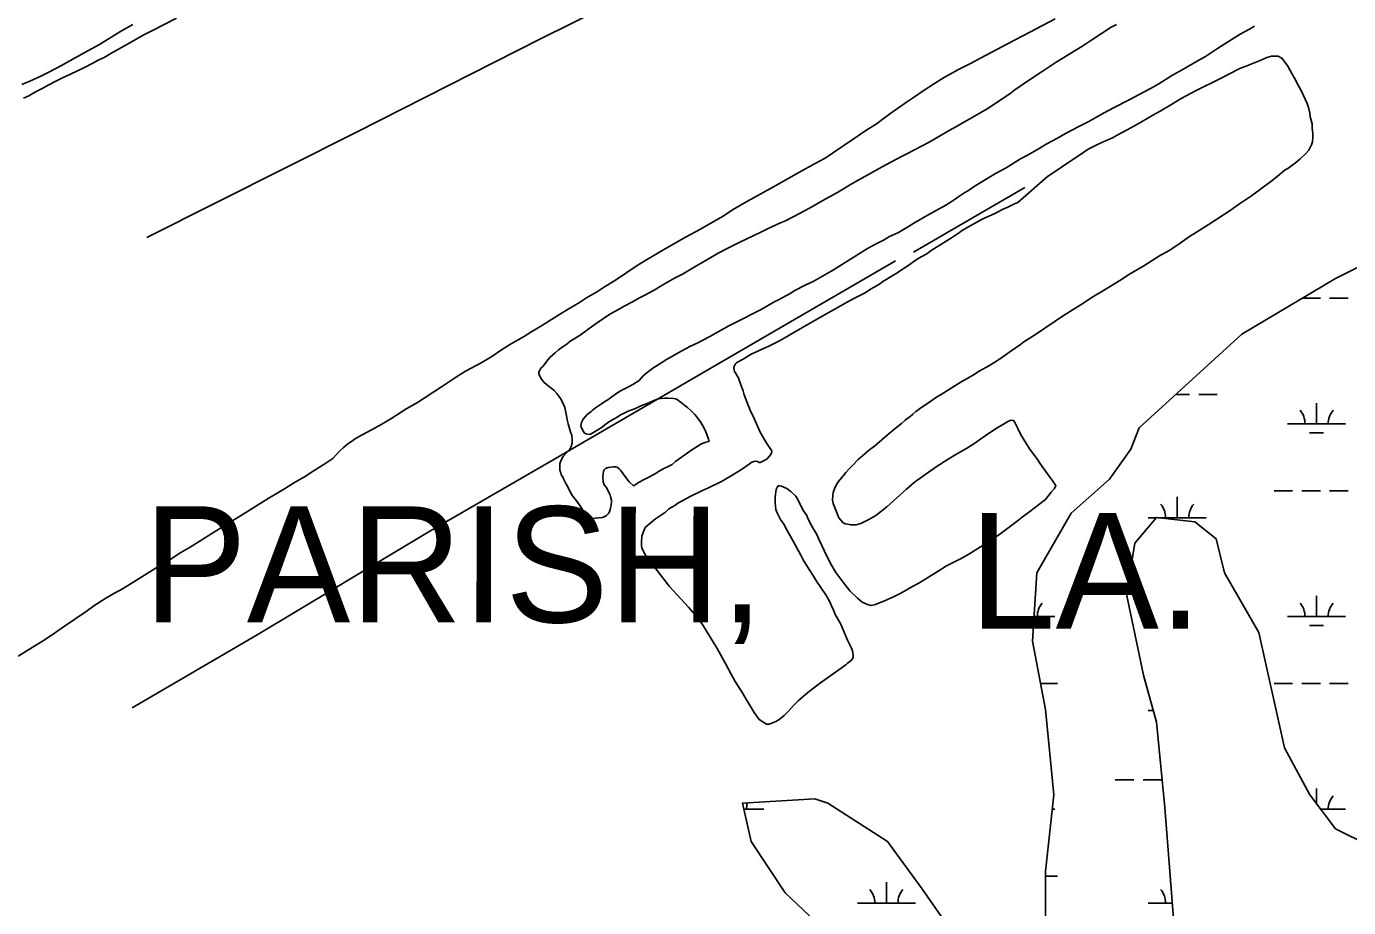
# Model space of a CAD drawing. Extents: x 3535183 to 3573198, y 534952 to 560562.
# Drawn here: x 3541801 to 3544082, y 549926 to 551447 of the extents above; entities that cross this region are included whole.
import ezdxf

# ---------------------------------------------------------------- set-up
doc = ezdxf.new("R2010")
doc.units = 0
for name, color, linetype in [('V-SITE-VEGE', 7, 'Continuous'), ('V-TOPO-GNAM-IDEN', 7, 'Continuous'), ('V-TOPO-SHOR', 7, 'Continuous'), ('V-WETL-SWMP', 7, 'Continuous')]:
    doc.layers.add(name, color=color, linetype=linetype)

msp = doc.modelspace()

# ---------------------------------------------------------------- linework, layer by layer
at = {"layer": 'V-SITE-VEGE'}
for points in [[(3542059.9, 551461.3), (3542018.6, 551440.4), (3542002, 551432.3), (3541979, 551419.1), (3541964.7, 551410.7), (3541945.4, 551399.9), (3541934.8, 551393.5), (3541924.8, 551388.8), (3541915.1, 551384), (3541900.8, 551376.3), (3541875.8, 551364.5), (3541865.5, 551359.7), (3541850.5, 551352), (3541840.5, 551347.2), (3541826.6, 551339.5), (3541817.6, 551334.7), (3541804.9, 551327.7), (3541795.9, 551323.3)], [(3542046.9, 550525.8), (3542067.5, 550539.3), (3542083.5, 550548.4), (3542125.1, 550575), (3542170.3, 550602.6), (3542218.2, 550632.6), (3542245.9, 550649.1), (3542263.5, 550659.9), (3542280.5, 550669.7), (3542295.8, 550679.4), (3542317.7, 550693.3), (3542329.7, 550701.7), (3542341.3, 550714.1), (3542347.6, 550719.8), (3542355.6, 550726.9), (3542363.2, 550731.9), (3542366.9, 550734.9), (3542378.9, 550742), (3542390.9, 550748.1), (3542414.2, 550760.6), (3542431.1, 550771), (3542457.4, 550787.9), (3542475.4, 550798.3), (3542517, 550824.9), (3542541.3, 550841.1), (3542558.6, 550852.2), (3542586.9, 550867.4), (3542603.8, 550877.8), (3542620.8, 550888.9), (3542636.1, 550898.7), (3542658.4, 550911.2), (3542671.4, 550919.3), (3542691.3, 550931.4), (3542722.3, 550951.3), (3542735.6, 550959.4), (3542754.9, 550970.8), (3542767.5, 550978.9), (3542786.2, 550989.7), (3542798.1, 550997.5), (3542817.4, 551009.2), (3542856.4, 551035.5), (3542897.6, 551060.4), (3542939.2, 551084.1), (3542962.9, 551096.5), (3542977.8, 551105.3), (3543002.8, 551119.5), (3543019.1, 551130.6), (3543045, 551145.7), (3543084.7, 551167.3), (3543116.3, 551185.2), (3543133.6, 551195.3), (3543160.9, 551210.2), (3543179.2, 551219.6), (3543238.4, 551260), (3543250.7, 551268.8), (3543267.3, 551278.5), (3543277, 551285.9), (3543292.6, 551297.7), (3543303.9, 551305.8), (3543321.2, 551317.6), (3543333.2, 551326), (3543346.2, 551334.7), (3543367.8, 551348.6), (3543383.4, 551358.3), (3543409.4, 551373.2), (3543428.7, 551383), (3543457, 551397.8), (3543475.3, 551407.3), (3543493.6, 551417.4), (3543519.9, 551431.2), (3543544.5, 551443.7), (3543575.8, 551460.2)], [(3541792.8, 551347), (3541806.4, 551352.7), (3541825.4, 551361.2), (3541837.1, 551366.9), (3541854.1, 551376), (3541865.4, 551382.4), (3541895, 551398.6), (3541913.3, 551408.4), (3541926.6, 551416.2), (3541961.9, 551438.1), (3541984.5, 551450.5)], [(3543681.6, 551450.5), (3543672.6, 551445.8), (3543639, 551424.2), (3543622, 551412.8), (3543577.8, 551385.8), (3543551.8, 551368.3), (3543533.5, 551356.2), (3543506.6, 551337.7), (3543497.6, 551330.9), (3543458.4, 551305.3), (3543447.7, 551298.9), (3543404.5, 551274), (3543393.1, 551267.6), (3543358.5, 551247.7), (3543334.6, 551234.9), (3543299.9, 551217), (3543277.3, 551205.2), (3543247.7, 551188.3), (3543227, 551176.8), (3543199.4, 551160), (3543179.1, 551148.9), (3543151.8, 551133.7), (3543134.5, 551124.6), (3543110.9, 551111.7), (3543102.2, 551108.4), (3543080.6, 551098.2), (3543066.9, 551091.5), (3543031.6, 551074.9), (3543009.7, 551063.8), (3542994.7, 551055.7), (3542972, 551042.9), (3542956.1, 551033.4), (3542932.8, 551019.9), (3542919.1, 551012.5), (3542898.8, 551001), (3542886.8, 550993.6), (3542868.9, 550983.8), (3542857.6, 550978.1), (3542847.6, 550972.4), (3542832.3, 550964.3), (3542822.3, 550958.5), (3542807.3, 550950.4), (3542784, 550934.6), (3542775.7, 550928.6), (3542763.1, 550919.8), (3542756.1, 550914.1), (3542740.4, 550904.3), (3542731.8, 550897.9), (3542725.5, 550893.6), (3542719.2, 550888.8), (3542713.2, 550883.8), (3542704.2, 550875.7), (3542698.9, 550869.4), (3542692.6, 550861), (3542688.6, 550857.3), (3542686, 550852.9), (3542685, 550850.9), (3542685, 550848.3), (3542685.3, 550846.2), (3542687, 550842.6), (3542689.7, 550838.6), (3542694.1, 550832.9), (3542697.5, 550829.6), (3542703.2, 550825), (3542705.5, 550823.7), (3542711.5, 550818.7), (3542716.2, 550813.4), (3542722.6, 550805.1), (3542725.3, 550800.1), (3542728.4, 550793.7), (3542729.7, 550789.7), (3542731.1, 550783.7), (3542732.1, 550777.7), (3542734.5, 550765.7), (3542735.6, 550761.4), (3542740.3, 550745.4)], [(3542826, 550776.6), (3542818.6, 550771.9), (3542811, 550767.5), (3542805.3, 550764.1), (3542798.7, 550759.4), (3542794, 550755.7), (3542787, 550751), (3542775.4, 550744.3), (3542772.1, 550742.9), (3542766.7, 550744.2), (3542764, 550745.2), (3542762, 550747.9), (3542758.3, 550755.8), (3542757.6, 550758.5), (3542758.6, 550763.5), (3542761.6, 550769.2), (3542768.5, 550777.3), (3542772.9, 550780.6), (3542775.2, 550782.7), (3542776.8, 550784.3), (3542782.5, 550788.7), (3542787.8, 550792.1), (3542794.8, 550797.1), (3542799.1, 550799.8), (3542803.8, 550802.5), (3542808.4, 550806.2), (3542819.4, 550814), (3542828.1, 550819.3), (3542841, 550825.8), (3542847, 550829.1), (3542858, 550835.9), (3542865.3, 550843.9), (3542872, 550850), (3542883.3, 550858.7), (3542889.3, 550862.1), (3542905.2, 550872.5), (3542915.9, 550878.3), (3542926.5, 550884.3), (3542945.5, 550894.5), (3542959.1, 550901.2), (3542979.8, 550912), (3543013.1, 550930.2), (3543025.7, 550937), (3543068.7, 550958.9), (3543092.3, 550972.4), (3543097.3, 550974.8), (3543119.6, 550986.9), (3543125.6, 550991), (3543144.6, 551000.7), (3543158.2, 551007.2), (3543178.5, 551018.6), (3543193.2, 551027.1), (3543232.1, 551051.3), (3543252.4, 551064.1), (3543265, 551070.9), (3543281, 551079), (3543290.3, 551084.4), (3543305.7, 551091.5), (3543314.3, 551096.9), (3543323, 551101.9), (3543331.9, 551107.6), (3543358.2, 551122.8), (3543387.5, 551138.7), (3543401.5, 551147.8), (3543409.5, 551153.5), (3543419.8, 551160.6), (3543426.4, 551164.3), (3543437.8, 551172), (3543446.7, 551177.4), (3543473, 551193.6), (3543491.3, 551203.4), (3543516, 551218.9), (3543529.6, 551225.9), (3543548.2, 551236.7), (3543560.6, 551244.2), (3543579.9, 551254.6), (3543593.5, 551262.7), (3543616.5, 551274.5), (3543633.1, 551282.6), (3543659.1, 551297.5), (3543677.7, 551307.6), (3543705, 551321.4), (3543746.6, 551343.7), (3543754.6, 551348.4), (3543778.6, 551362.9), (3543794.9, 551372.3), (3543819.8, 551386.5), (3543835.5, 551395.6), (3543856.1, 551409.4), (3543868.8, 551417.5), (3543885.7, 551427.9), (3543895.4, 551433.7), (3543910.3, 551442.1), (3543919.7, 551447.5)], [(3543204.3, 550664.4), (3543210.6, 550672.1), (3543214.6, 550677.5), (3543219.9, 550683.2), (3543225.5, 550688.9), (3543235.8, 550699.7), (3543244.1, 550706.7), (3543256.4, 550716.8), (3543264.1, 550722.9), (3543282.3, 550738.3), (3543293, 550747.7), (3543299.6, 550753.4), (3543310.6, 550761.8), (3543317.2, 550767.6), (3543325.5, 550773.9), (3543330.2, 550778), (3543335.8, 550782.4), (3543346.1, 550790.1), (3543355.8, 550796.2), (3543371.1, 550807.3), (3543383.7, 550814.7), (3543402.7, 550826.8), (3543415, 550834.2), (3543433.3, 550844.7), (3543444.6, 550852.1), (3543461.6, 550861.5), (3543471.9, 550867.6), (3543481.9, 550874.3), (3543497.9, 550885.8), (3543516.1, 550898.2), (3543522.1, 550902.6), (3543542.1, 550915.4), (3543575.7, 550938.6), (3543588.7, 550947), (3543607, 550958.5), (3543618.9, 550966.2), (3543641.2, 550980.4), (3543659.5, 550991.5), (3543687.5, 551008.7), (3543704.1, 551019.5), (3543729.1, 551034.3), (3543755.7, 551051.2), (3543772.7, 551060.3), (3543782.3, 551066.7), (3543791.6, 551073.1), (3543807.9, 551084.5), (3543819.9, 551091.9), (3543840.2, 551105), (3543854.8, 551114.8), (3543877.8, 551129.6), (3543892.1, 551140.1), (3543914.7, 551154.6), (3543948.3, 551179.8), (3543958.9, 551188.2), (3543972.9, 551199.6), (3543977.5, 551202.3), (3543990.8, 551212.1), (3543998.1, 551218.1), (3544008.1, 551227.2), (3544013.4, 551233.9), (3544018.4, 551242.9), (3544019.7, 551248), (3544020.6, 551256), (3544020.6, 551262.3), (3544019.5, 551272), (3544019.2, 551279.3), (3544016.1, 551291), (3544015.4, 551297.7), (3544013, 551307.4), (3544010.6, 551314), (3543999.8, 551337.7), (3543995.1, 551346), (3543988.3, 551359), (3543984.3, 551366.3), (3543977.2, 551378.6), (3543972.8, 551385.3), (3543967.1, 551392.6), (3543960.8, 551395.9), (3543949.1, 551395.8), (3543941.1, 551393.4), (3543929.4, 551388.4), (3543903.8, 551378.2), (3543894.4, 551374.8), (3543858.8, 551356.2), (3543819.5, 551336.7), (3543793.6, 551322.8), (3543778.6, 551313.7), (3543756.9, 551301.2), (3543744.3, 551294.2), (3543725, 551282.7), (3543712.7, 551275.9), (3543700.4, 551268.5), (3543683.1, 551259.8), (3543674.7, 551255), (3543661.8, 551249), (3543651.4, 551244.9), (3543632.8, 551235.4), (3543618.1, 551225.3), (3543594.5, 551209.8), (3543579.6, 551199.4), (3543562.6, 551188)], [(3543562.6, 551188), (3543511.4, 551143.6), (3543505.8, 551141.2), (3543493.1, 551134.5), (3543488.5, 551132.8), (3543470.5, 551124), (3543451.2, 551114.9), (3543442.2, 551110.2), (3543425.2, 551100.7), (3543415.2, 551095), (3543408.9, 551090.3), (3543396.9, 551082.2), (3543387.9, 551076.8), (3543374, 551067.7), (3543363.6, 551061.6), (3543354.3, 551054.9), (3543339.7, 551046.5), (3543318.4, 551031.7), (3543307.1, 551024.6), (3543304.4, 551022.6), (3543294.5, 551016.5), (3543285.5, 551010.8), (3543278.8, 551006.7), (3543273.2, 551003), (3543263.8, 550997.3), (3543257.2, 550993.6), (3543247.9, 550987.2), (3543233.2, 550979.8), (3543220.9, 550973.4), (3543206.9, 550965.3), (3543171, 550945.7), (3543151, 550933.9), (3543125.1, 550919.1), (3543108.1, 550909), (3543096.8, 550902.9), (3543083.1, 550896.1), (3543075.5, 550892.4), (3543066.5, 550888.7), (3543061.5, 550886.3), (3543052.8, 550881.9), (3543046.5, 550878.6), (3543037.8, 550873.2), (3543026.5, 550867.1), (3543024.9, 550865.7), (3543021.9, 550861.1), (3543021.6, 550858), (3543021.9, 550853.7), (3543022.9, 550851.4), (3543025.3, 550847.4), (3543026.6, 550844.7), (3543028.7, 550841.7), (3543030, 550838.4), (3543033.7, 550828.4), (3543037.8, 550818.4), (3543039.5, 550811.4), (3543043.9, 550799.1), (3543051, 550781.8), (3543055.4, 550773.4), (3543060.8, 550761.4), (3543067.3, 550745.8), (3543078.4, 550727.5), (3543084.4, 550718.5), (3543086.5, 550715.8), (3543086.8, 550712.8), (3543085.5, 550708.2), (3543078.2, 550700.1), (3543066.9, 550694.4), (3543064.9, 550694.4), (3543062.5, 550696), (3543058.2, 550696.7), (3543056.2, 550696.3), (3543051.5, 550694.3), (3543047.9, 550691.6), (3543034.6, 550682.5), (3543019.6, 550673.1), (3543000, 550661.9), (3542977.6, 550651.1), (3542967.3, 550646.4), (3542947, 550636.3), (3542925, 550624.1), (3542919.4, 550620.4), (3542909.4, 550614.4), (3542903.4, 550609), (3542893.1, 550601.9), (3542886.5, 550597.2), (3542872.8, 550586.1), (3542868.5, 550582.1), (3542865.9, 550576.7), (3542862.9, 550567.3), (3542862, 550557), (3542862, 550551.3), (3542863, 550546.6), (3542868.8, 550534.7), (3542875.9, 550524.7), (3542889, 550508.1), (3542909.8, 550481.1), (3542943.1, 550444.9), (3542953.5, 550432.6), (3542967.3, 550415), (3542975.4, 550401.7), (3542986.5, 550383.7)], [(3542740.3, 550745.4), (3542741.7, 550741.7), (3542742.7, 550732.7), (3542742.4, 550728), (3542740.8, 550722.4), (3542738.5, 550717.7), (3542731.5, 550710), (3542727.2, 550704.9), (3542723.2, 550697.2), (3542721.3, 550692.2), (3542721, 550684.9), (3542721.3, 550681.2), (3542722.7, 550676.5), (3542723.7, 550673.5), (3542725.7, 550670.2), (3542727.4, 550666.2), (3542731.5, 550658.5), (3542734.8, 550652.5), (3542739.6, 550642.6), (3542743.3, 550636.9), (3542750, 550628.6), (3542754.7, 550622.3), (3542759.4, 550615.3), (3542762.8, 550609.3), (3542767.5, 550601.6), (3542770.5, 550599), (3542776.6, 550598), (3542782.2, 550598.4), (3542787.9, 550599.1), (3542794.9, 550599.8), (3542798.9, 550601.5), (3542801.6, 550602.8), (3542804.6, 550606.2), (3542806.2, 550608.5), (3542808.2, 550613.6), (3542809.5, 550618.6), (3542810.1, 550625.6), (3542810.1, 550629.6), (3542808.4, 550635.3), (3542808, 550638.6), (3542806, 550642.6), (3542804.7, 550645.9), (3542801, 550652.2), (3542797.9, 550656.2), (3542795.9, 550660.9), (3542795.2, 550669.2), (3542795.8, 550674.9), (3542796.8, 550679.6), (3542797.5, 550681.6), (3542799.8, 550684), (3542804.8, 550686), (3542813.8, 550687), (3542817.8, 550687.1), (3542820.1, 550686.4), (3542823.8, 550683.8), (3542825.8, 550681.4), (3542835.3, 550668.5), (3542841, 550661.2), (3542848.4, 550654.2), (3542852.3, 550656.5), (3542857, 550659.9), (3542867.7, 550665.6), (3542875, 550669.4), (3542885.6, 550675.1), (3542891.3, 550678.8), (3542901.6, 550684.5), (3542904.9, 550685.9), (3542914.9, 550691.3), (3542920.9, 550696), (3542931.2, 550703.7), (3542938.5, 550708.8), (3542947.2, 550715.2), (3542964.8, 550726), (3542971.5, 550729), (3542978.8, 550730.7), (3542977.4, 550736.4), (3542973, 550747.7), (3542970.3, 550754), (3542963.9, 550764.7), (3542960.2, 550770), (3542956.5, 550774.7), (3542954.2, 550777.3), (3542950.1, 550781.3), (3542947.5, 550784.3), (3542941.7, 550789.6), (3542937.1, 550792.9), (3542931.4, 550797.6), (3542923.6, 550803.5), (3542921, 550804.5), (3542917.6, 550805.2), (3542908.6, 550805.4), (3542901.9, 550805.4), (3542895.9, 550805), (3542891.6, 550804.3), (3542883.3, 550801.6), (3542874.6, 550797.6), (3542860.9, 550792.1), (3542851.6, 550787.8), (3542839.3, 550783), (3542833.3, 550780), (3542826, 550776.6)], [(3543120.7, 550564.1), (3543113.3, 550577.1), (3543107.5, 550588.1), (3543102.2, 550596.4), (3543096.1, 550607.7), (3543093.7, 550613.4), (3543092.7, 550624.7), (3543092.9, 550635.1), (3543094.5, 550647.8), (3543096.8, 550652.5), (3543098.2, 550654.5), (3543100.2, 550654.5), (3543103.8, 550653.5), (3543112.9, 550649.6), (3543119.6, 550644.6), (3543128.3, 550636.3), (3543132.7, 550629.6), (3543138.4, 550617.3), (3543141.8, 550611.3), (3543147.2, 550603), (3543148.6, 550599.7), (3543153.3, 550590), (3543157.7, 550581.7), (3543164.4, 550570), (3543168.1, 550562.4), (3543173.2, 550551.1), (3543177.6, 550542.7), (3543184.3, 550528.1), (3543190.1, 550517.1), (3543197.2, 550504.8), (3543211, 550486.2), (3543221.4, 550472.9), (3543235.1, 550460.3), (3543242.9, 550453.6), (3543251.9, 550449.7), (3543258.6, 550447.7), (3543265.9, 550449.7), (3543281.6, 550455.8), (3543296.9, 550462.9), (3543305.9, 550467.3), (3543314.9, 550472.1), (3543328.5, 550479.8), (3543339.5, 550485.9), (3543352.5, 550493.6), (3543373.8, 550506.8), (3543388.7, 550515.9), (3543412.7, 550528.4), (3543427, 550536.5), (3543447.3, 550548.9), (3543461, 550557), (3543480.6, 550570.8), (3543510.2, 550593), (3543519.2, 550600.1), (3543532.5, 550609.8), (3543554.7, 550627), (3543559.1, 550630.7), (3543569.3, 550643.1), (3543574.6, 550649.8), (3543576.9, 550654.8), (3543575.6, 550657.2), (3543570.9, 550663.8), (3543565.5, 550670.8), (3543553.7, 550687.4), (3543548.3, 550695.4), (3543546, 550699.1), (3543531.9, 550718), (3543525.1, 550728.3), (3543516, 550743.6), (3543512.3, 550752.3), (3543506.6, 550763.6), (3543504.2, 550767.3), (3543500.2, 550767.6), (3543495.2, 550765.9), (3543474.2, 550753.4), (3543458.9, 550743.3), (3543437.3, 550727.8), (3543424.7, 550720.1), (3543404.4, 550708.3), (3543391.1, 550700.2), (3543370.4, 550687.1), (3543333.2, 550660.5), (3543319.2, 550648.7), (3543285.3, 550617.8), (3543266.4, 550603), (3543254.7, 550595.9), (3543240.8, 550589.2), (3543232.8, 550586.8), (3543223.1, 550586.7), (3543217.4, 550588), (3543213.7, 550588.7), (3543210, 550590.3), (3543202.6, 550599.3), (3543198.6, 550609.3), (3543192.8, 550624), (3543191.8, 550629.6), (3543192.1, 550637.6), (3543193.1, 550642.7), (3543195.4, 550649), (3543197, 550653), (3543200.6, 550659.4), (3543204.3, 550664.4)], [(3542986.5, 550383.7), (3542992.6, 550373.4), (3543007.7, 550346.5), (3543017.2, 550327.8), (3543023.9, 550316.5), (3543035.1, 550298.5), (3543043.5, 550284.6), (3543056.3, 550262.9), (3543065, 550251), (3543078.1, 550243), (3543082.4, 550243), (3543092.8, 550247.1), (3543099.1, 550250.5), (3543108.1, 550257.9), (3543115, 550264.9), (3543125.7, 550276.3), (3543133.3, 550283.7), (3543144.9, 550294.1), (3543152.2, 550299.9), (3543170.9, 550314), (3543214.8, 550345.3), (3543217.1, 550347.3), (3543221.7, 550351), (3543224.4, 550353.4), (3543227.4, 550357.7), (3543227.4, 550361.4), (3543226, 550369.7), (3543223.9, 550375.4), (3543217.5, 550388), (3543212.1, 550401.7), (3543205.3, 550416.7), (3543196.6, 550432.3), (3543193.9, 550438.7), (3543189.8, 550447.3), (3543187.1, 550454), (3543180, 550466), (3543164.2, 550489.6), (3543159.1, 550498.6), (3543151.7, 550509.9), (3543141.3, 550526.8), (3543136.9, 550534.5), (3543124.1, 550558.5), (3543120.7, 550564.1)], [(3541786.4, 550360.4), (3541803.3, 550370.8), (3541828.6, 550386), (3541843.6, 550396.1), (3541866.6, 550412.3), (3541903.8, 550437.5), (3541917.1, 550446.9), (3541937.7, 550460.1), (3541951.7, 550468.2), (3541966.4, 550476.3), (3541981.7, 550485.4), (3541995.6, 550494.5), (3542032.2, 550517.4), (3542046.9, 550525.8)]]:
    msp.add_lwpolyline(points, dxfattribs=at)
at = {"layer": 'V-TOPO-SHOR'}
msp.add_line((3543523.8, 551169.4), (3543331.4, 551057.4), dxfattribs=at)
for points in [[(3544157.7, 552159.3), (3543841, 551994), (3543604.5, 551878.6), (3543305, 551726.9), (3542960.9, 551561.7), (3542687.6, 551425.6), (3542370.3, 551264.7), (3542008.5, 551083.1)], [(3543300.5, 551042.6), (3543005.2, 550871.4), (3542724.7, 550707.9), (3542493.8, 550574.3), (3542198.9, 550397.1), (3541983.2, 550271)]]:
    msp.add_lwpolyline(points, dxfattribs=at)
at = {"layer": 'V-WETL-SWMP'}
for p, q in [((3544003, 550978.4), (3544033.6, 550978.4)), ((3544049.6, 550978.4), (3544081.6, 550978.4)), ((3543784, 550811.9), (3543807.7, 550811.9)), ((3543823.7, 550811.9), (3543855.7, 550811.9)), ((3544027, 550761.2), (3544027, 550797.2)), ((3543977, 550761.2), (3544077, 550761.2)), ((3544015, 550745.8), (3544039, 550745.8)), ((3543953.6, 550645.8), (3543985.6, 550645.8)), ((3544001.6, 550645.8), (3544033.6, 550645.8)), ((3544049.6, 550645.8), (3544081.6, 550645.8)), ((3543786.6, 550599.3), (3543786.6, 550635.3)), ((3543736.6, 550599.3), (3543750.3, 550599.3)), ((3543753.5, 550599.3), (3543836.6, 550599.3)), ((3543679.7, 550479.3), (3543701, 550479.3)), ((3544027, 550428.5), (3544027, 550464.5)), ((3543539.7, 550428.5), (3543575.1, 550428.5)), ((3543977, 550428.5), (3544077, 550428.5)), ((3544015, 550413.1), (3544039, 550413.1)), ((3543550.7, 550313.1), (3543579.7, 550313.1)), ((3543953.6, 550313.1), (3543985.6, 550313.1)), ((3544001.6, 550313.1), (3544033.6, 550313.1)), ((3544049.6, 550313.1), (3544081.6, 550313.1)), ((3543736.6, 550266.7), (3543745, 550266.7)), ((3543679.7, 550146.6), (3543711.7, 550146.6)), ((3543727.7, 550146.6), (3543759.7, 550146.6)), ((3544027, 550105.9), (3544027, 550131.9)), ((3543038.7, 550095.9), (3543073.2, 550095.9)), ((3543571, 550095.9), (3543575.1, 550095.9)), ((3544034.5, 550095.9), (3544077, 550095.9)), ((3543559.1, 549980.4), (3543579.7, 549980.4)), ((3543284.7, 549934), (3543284.7, 549970)), ((3543234.7, 549934), (3543334.7, 549934)), ((3543736.6, 549934), (3543778, 549934))]:
    msp.add_line(p, q, dxfattribs=at)
for points in [[(3543559.1, 549907.5), (3543559.1, 549988.5), (3543573.8, 550121.1), (3543559.1, 550268.3), (3543537, 550386.1), (3543544.4, 550503.9), (3543603.3, 550607), (3543669.6, 550665.9), (3543706.4, 550717.5), (3543721.1, 550754.3), (3543897.8, 550916.3), (3544059.8, 551012), (3544148.2, 551056.2)], [(3544118.7, 550032.7), (3544059.8, 550062.1), (3544015.6, 550121.1), (3543971.5, 550202.1), (3543927.3, 550400.9), (3543868.4, 550503.9), (3543853.6, 550562.8), (3543816.8, 550592.3), (3543750.6, 550599.7), (3543713.7, 550555.5), (3543699, 550467.1), (3543728.5, 550327.2), (3543750.6, 550246.2), (3543765.3, 550099), (3543780, 549907.5)], [(3543235.1, 549833.9), (3543110, 549951.7), (3543051.1, 550040.1), (3543036.3, 550106.3), (3543161.5, 550113.7), (3543183.6, 550106.3), (3543286.7, 550040.1), (3543345.6, 549959.1), (3543397.1, 549885.4)]]:
    msp.add_lwpolyline(points, dxfattribs=at)
for centre, start, end in [((3543971.8, 550761.7), 359.2282, 40.7718), ((3544082.3, 550761.7), 139.2282, 180.7718), ((3543731.3, 550599.8), 359.2282, 40.7718), ((3543841.8, 550599.8), 139.2282, 180.7718), ((3543580.4, 550429), 139.2282, 180.7718), ((3543971.8, 550429), 359.2282, 40.7718), ((3544082.3, 550429), 139.2282, 180.7718), ((3544082.3, 550096.3), 139.2282, 180.7718), ((3543078.5, 550096.3), 162.6701, 180.7718), ((3543229.4, 549934.5), 359.2282, 40.7718), ((3543339.9, 549934.5), 139.2282, 180.7718), ((3543731.3, 549934.5), 359.2282, 40.7718)]:
    msp.add_arc(centre, 35.2, start, end, dxfattribs=at)

# ---------------------------------------------------------------- texts
at = {"layer": 'V-TOPO-GNAM-IDEN'}
for s, p in [('PARISH,', (3542002.8, 550418.9)), ('LA.', (3543427.9, 550407.6))]:
    msp.add_text(s, height=200, rotation=359.9763, dxfattribs=at).set_placement(p)

doc.saveas('drawing.dxf')
